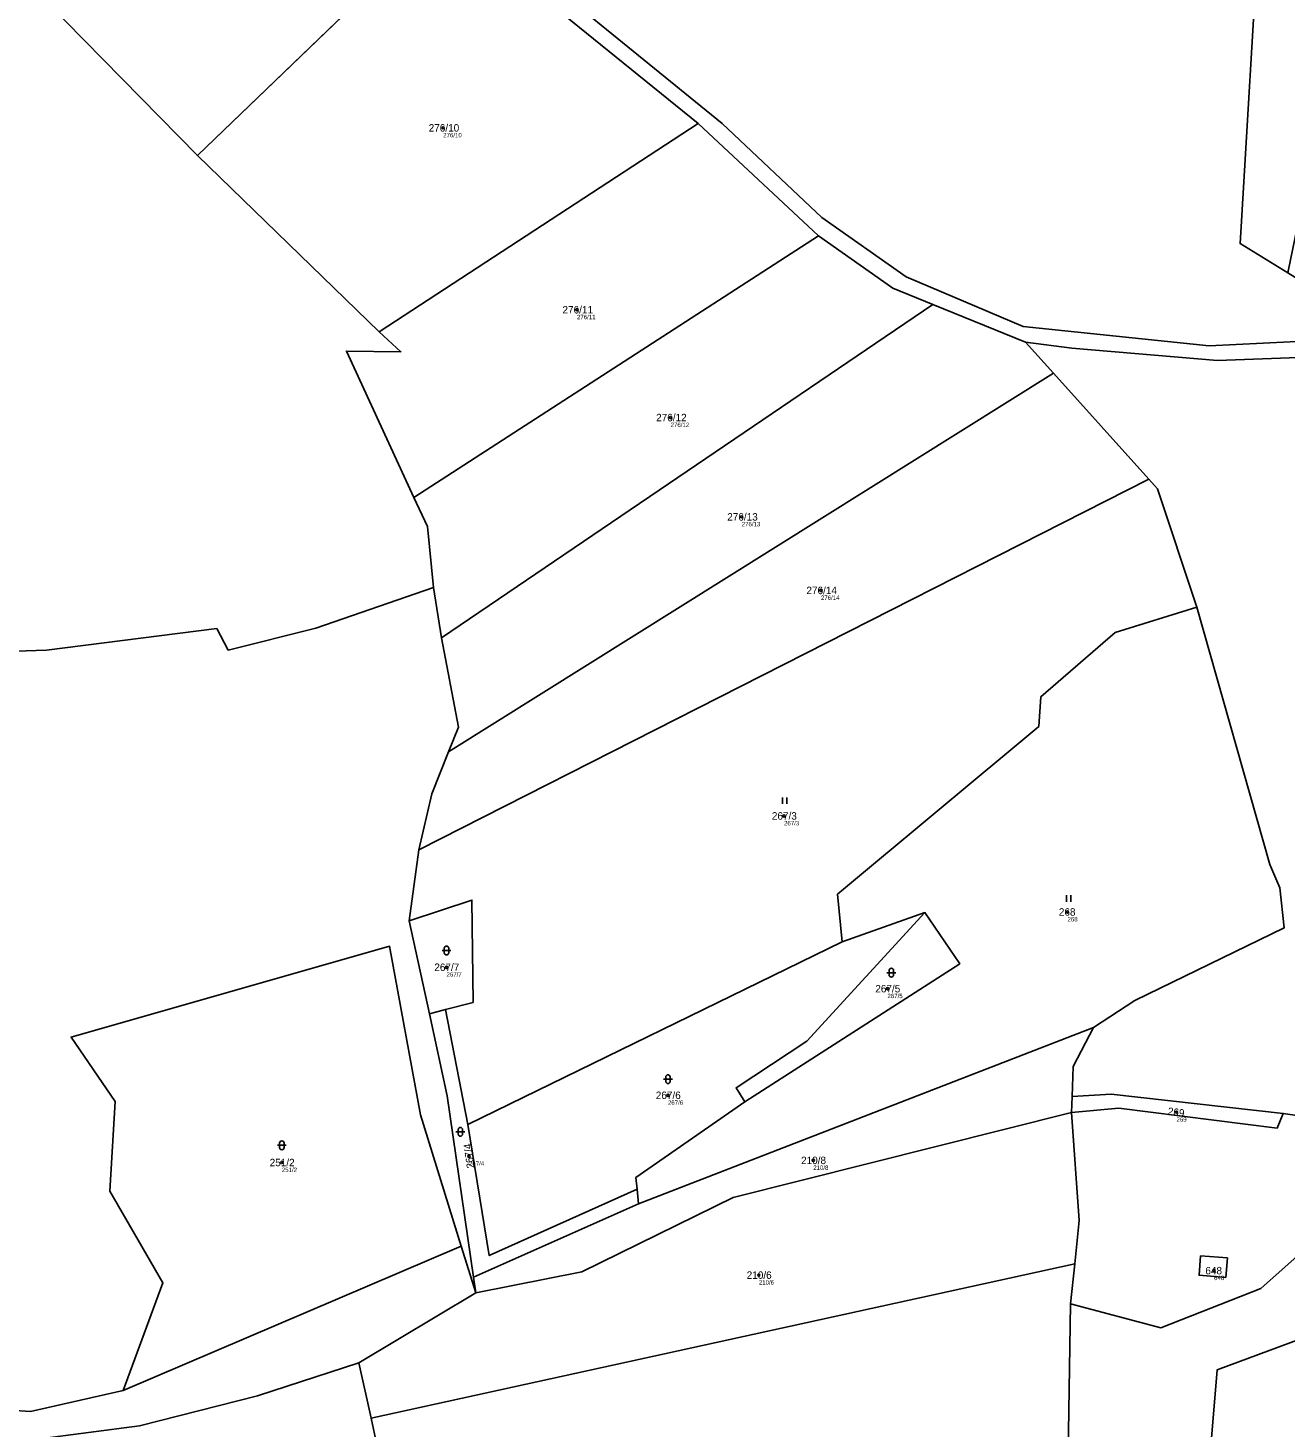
# Model space of a CAD drawing. Extents: x -766177 to -763254, y -1057727 to -1053915.
# Drawn here: x -764089.6 to -763803.2, y -1057405.8 to -1057087 of the extents above; entities that cross this region are included whole.
import ezdxf

# ---------------------------------------------------------------- set-up
doc = ezdxf.new("R2010")
doc.units = 0
for name, color, linetype in [('Vrstva 1', 7, 'Continuous'), ('Vrstva 2', 7, 'Continuous'), ('Vrstva 3', 7, 'Continuous'), ('Vrstva 50', 7, 'Continuous'), ('Vrstva 51', 7, 'Continuous'), ('Vrstva 53', 7, 'Continuous')]:
    doc.layers.add(name, color=color, linetype=linetype)

msp = doc.modelspace()

# ---------------------------------------------------------------- linework, layer by layer
at = {"layer": 'Vrstva 1'}
for p, q in [((-764051.04, -1057116.07), (-763994.61, -1057061.78)), ((-764051.04, -1057116.07), (-764085.36, -1057081.06)), ((-764009.63, -1057156.17), (-763937.01, -1057108.72)), ((-763937.01, -1057108.72), (-763909.64, -1057134.35)), ((-764009.63, -1057156.17), (-764051.04, -1057116.07)), ((-764001.73, -1057193.89), (-763909.64, -1057134.35)), ((-763995.49, -1057225.9), (-763883.57, -1057149.95)), ((-763883.57, -1057149.95), (-763862.47, -1057158.55)), ((-763862.47, -1057158.55), (-763856.15, -1057165.57)), ((-763993.84, -1057251.83), (-763856.15, -1057165.57)), ((-763856.15, -1057165.57), (-763834.39, -1057189.75)), ((-763834.39, -1057189.75), (-764000.64, -1057274.14)), ((-763995.49, -1057225.9), (-763997.25, -1057214.43)), ((-764002.8, -1057290.33), (-764000.64, -1057274.14)), ((-763998.21, -1057311.48), (-764002.8, -1057290.33)), ((-763885.39, -1057288.43), (-763904.25, -1057295.08)), ((-763989.47, -1057336.72), (-763904.25, -1057295.08)), ((-763994.54, -1057310.52), (-763998.21, -1057311.48)), ((-763994.54, -1057310.52), (-763989.47, -1057336.72)), ((-763847.04, -1057314.6), (-763950.58, -1057354.75)), ((-763852.01, -1057333.94), (-763851.87, -1057330.33)), ((-763950.58, -1057354.75), (-763950.91, -1057351.43)), ((-763950.58, -1057354.75), (-763988.17, -1057371.44)), ((-763990.95, -1057364.41), (-764067.95, -1057397.29)), ((-763987.65, -1057375), (-763990.95, -1057364.41)), ((-763851.27, -1057368.41), (-764011.51, -1057403.59)), ((-763852.22, -1057377.54), (-763851.27, -1057368.41)), ((-763988.17, -1057371.44), (-763987.65, -1057375)), ((-763987.65, -1057375), (-764014.26, -1057390.97)), ((-764014.26, -1057390.97), (-764011.51, -1057403.59))]:
    msp.add_line(p, q, dxfattribs=at)
for points in [[(-764158.06, -1056931.31), (-764137.44, -1056937.46), (-764126.24, -1056942.13), (-764061.09, -1056997.53), (-764042.59, -1057012.57), (-764007.38, -1057044.59), (-763988.73, -1057062.21), (-763931.55, -1057108.72), (-763908.86, -1057130.15), (-763889.65, -1057143.65), (-763863.04, -1057154.94), (-763820.66, -1057159.37), (-763777.63, -1057157.25)], [(-763994.61, -1057061.78), (-763986.27, -1057068.85), (-763937.01, -1057108.72)], [(-763802.74, -1057142.79), (-763813.65, -1057136.11), (-763809.14, -1057060.71)], [(-763909.64, -1057134.35), (-763892.72, -1057146.22), (-763883.57, -1057149.95)], [(-764001.73, -1057193.89), (-764017.1, -1057160.56), (-764004.68, -1057160.73), (-764009.63, -1057156.17)], [(-763769.5, -1057160.87), (-763818.77, -1057162.74), (-763851.91, -1057159.88), (-763862.47, -1057158.55)], [(-763823.51, -1057218.86), (-763832.44, -1057191.92), (-763834.39, -1057189.75)], [(-763997.25, -1057214.43), (-763998.67, -1057200.52), (-764001.73, -1057193.89)], [(-763690.3, -1057212.26), (-763716.56, -1057207.23), (-763719.24, -1057214.97), (-763715.63, -1057221.2), (-763706.46, -1057229.18), (-763704.08, -1057238.44), (-763676.46, -1057256.7), (-763669.99, -1057264.99), (-763656.96, -1057290.56), (-763652.22, -1057303.86), (-763653.97, -1057317.64), (-763660.63, -1057321.59), (-763666.58, -1057327.64), (-763686.54, -1057335.39), (-763722.62, -1057344.57), (-763743.9, -1057347.9), (-763785.56, -1057346.9), (-763789.16, -1057336.28), (-763803.8, -1057334.16)], [(-763997.25, -1057214.43), (-764024.05, -1057223.69), (-764044, -1057228.67), (-764046.63, -1057223.72), (-764085.37, -1057228.64), (-764108.79, -1057229.4), (-764120.35, -1057232.16), (-764106.77, -1057240.97), (-764131.01, -1057248.22), (-764152.62, -1057249.32), (-764158.33, -1057260.72), (-764165.17, -1057269.72), (-764166.56, -1057300.36), (-764181.87, -1057298.13)], [(-763904.25, -1057295.08), (-763905.31, -1057284.26), (-763859.47, -1057246.05), (-763859, -1057239.29), (-763842.08, -1057224.65), (-763823.51, -1057218.86)], [(-763847.04, -1057314.6), (-763837.6, -1057308.45), (-763803.63, -1057291.93), (-763804.57, -1057282.79), (-763806.89, -1057277.52), (-763823.51, -1057218.86)], [(-763993.84, -1057251.83), (-763991.59, -1057246.2), (-763995.49, -1057225.9)], [(-764000.64, -1057274.14), (-763997.68, -1057261.42), (-763993.84, -1057251.83)], [(-764002.8, -1057290.33), (-763988.55, -1057285.58), (-763988.26, -1057308.87), (-763994.54, -1057310.52)], [(-763885.39, -1057288.43), (-763912.26, -1057317.75), (-763928.4, -1057328.33), (-763926.4, -1057331.52)], [(-763926.4, -1057331.52), (-763877.48, -1057300.09), (-763885.39, -1057288.43)], [(-763990.95, -1057364.41), (-764000.25, -1057334.51), (-764007.29, -1057296.08), (-764079.8, -1057316.77), (-764069.76, -1057331.44), (-764071.01, -1057351.87), (-764058.9, -1057372.77), (-764067.95, -1057397.29)], [(-763988.17, -1057371.44), (-763994.16, -1057330.14), (-763998.21, -1057311.48)], [(-763851.87, -1057330.33), (-763851.61, -1057323.46), (-763847.04, -1057314.6)], [(-763950.91, -1057351.43), (-763951.18, -1057348.75), (-763926.4, -1057331.52)], [(-763803.8, -1057334.16), (-763842.99, -1057329.76), (-763851.87, -1057330.33)], [(-763852.01, -1057333.94), (-763929.02, -1057353.29), (-763963.53, -1057370.21), (-763987.65, -1057375)], [(-763852.01, -1057333.94), (-763841.21, -1057332.98), (-763805.2, -1057337.55), (-763803.8, -1057334.16)], [(-763851.27, -1057368.41), (-763850.25, -1057358.57), (-763852.01, -1057333.94)], [(-763950.91, -1057351.43), (-763984.59, -1057366.53), (-763989.47, -1057336.72)], [(-763722.65, -1057378.31), (-763754.18, -1057366.58), (-763793.84, -1057360.63), (-763808.94, -1057374.04), (-763831.67, -1057383.02), (-763852.22, -1057377.54)], [(-764067.95, -1057397.29), (-764089.05, -1057402.01), (-764126.17, -1057399.6), (-764165.78, -1057367.54)], [(-763822.62, -1057366.59), (-763816.54, -1057367.07), (-763816.89, -1057371.5), (-763822.97, -1057371.03), (-763822.62, -1057366.59)], [(-763852.46, -1057440.11), (-763852.8, -1057411.64), (-763852.22, -1057377.54)], [(-763722.65, -1057378.31), (-763755.21, -1057378.1), (-763785.92, -1057380.35), (-763818.82, -1057392.53), (-763821.58, -1057425.53), (-763826.31, -1057452.64), (-763828.75, -1057483.47), (-763812.11, -1057507.4)], [(-764014.26, -1057390.97), (-764037.37, -1057398.48), (-764064.23, -1057405.28), (-764087.47, -1057408.35)], [(-764011.51, -1057403.59), (-764008.88, -1057415.7), (-764011.66, -1057436.02)]]:
    msp.add_lwpolyline(points, dxfattribs=at)
at = {"layer": 'Vrstva 3'}
for p, q in [((-763917.801, -1057263.69), (-763917.801, -1057262.19)), ((-763916.8, -1057263.69), (-763916.8, -1057262.19)), ((-763853.191, -1057285.99), (-763853.191, -1057284.49)), ((-763852.19, -1057285.99), (-763852.19, -1057284.49)), ((-763995.321, -1057297.071), (-763993.319, -1057297.071)), ((-763994.821, -1057296.571), (-763994.821, -1057297.572)), ((-763993.819, -1057297.572), (-763993.819, -1057296.571)), ((-763894.041, -1057302.121), (-763892.039, -1057302.121)), ((-763893.541, -1057301.621), (-763893.541, -1057302.622)), ((-763892.539, -1057302.622), (-763892.539, -1057301.621)), ((-763944.901, -1057326.361), (-763942.899, -1057326.361)), ((-763944.401, -1057325.861), (-763944.401, -1057326.862)), ((-763943.399, -1057326.862), (-763943.399, -1057325.861)), ((-763992.161, -1057338.361), (-763990.159, -1057338.361)), ((-763991.661, -1057337.861), (-763991.661, -1057338.862)), ((-763990.659, -1057338.862), (-763990.659, -1057337.861)), ((-764032.811, -1057341.431), (-764030.809, -1057341.431)), ((-764032.311, -1057340.931), (-764032.311, -1057341.932)), ((-764031.309, -1057341.932), (-764031.309, -1057340.931))]:
    msp.add_line(p, q, dxfattribs=at)
for centre, start, end in [((-763994.32, -1057296.5709), 0, 180), ((-763994.32, -1057297.5709), 180, 359.9878861), ((-763893.04, -1057301.6209), 0, 180), ((-763893.04, -1057302.6209), 180, 359.9878861), ((-763943.9, -1057325.8609), 0, 180), ((-763943.9, -1057326.8609), 180, 359.9878861), ((-763991.16, -1057337.8609), 0, 180), ((-763991.16, -1057338.8609), 180, 359.9878861), ((-764031.81, -1057340.9309), 0, 180), ((-764031.81, -1057341.9309), 180, 359.9878861)]:
    msp.add_arc(centre, 0.5, start, end, dxfattribs=at)
at = {"layer": 'Vrstva 50'}
for centre in [(-763995.07, -1057109.73994), (-763964.61, -1057151.15994), (-763943.29, -1057175.70994), (-763927.1, -1057198.31994), (-763909.07, -1057215.06994), (-763917.47, -1057266.41994), (-763852.93, -1057288.28994), (-763994.32, -1057300.87994), (-763893.92, -1057305.75994), (-763943.9, -1057330.03994), (-763828.12, -1057333.88994), (-764031.81, -1057345.34994), (-763989.2, -1057343.92994), (-763910.82, -1057344.85994), (-763923.2, -1057370.98994), (-763819.57, -1057369.96994)]:
    msp.add_circle(centre, 0.25, dxfattribs=at)
at = {"layer": 'Vrstva 51'}
for points in [[(-763621.15, -1056989.43), (-763653.94, -1056986.27), (-763693.36, -1056979.03), (-763721.77, -1056968.41), (-763737.59, -1056957.1), (-763745.08, -1056950.62), (-763778.37, -1056972.43), (-763781.48, -1056982.79), (-763780.46, -1057002.2), (-763760.27, -1057066.09), (-763781.52, -1057066.47), (-763809.14, -1057060.71), (-763813.65, -1057136.11), (-763802.74, -1057142.79), (-763797.23, -1057115.77), (-763594.21, -1057148.85), (-763587.59, -1057122.25), (-763580.29, -1057092.94), (-763593.66, -1057053.01), (-763599.48, -1057027.08), (-763611.72, -1056996.14)], [(-764051.04, -1057116.07), (-763994.61, -1057061.78), (-764032.73, -1057026.76), (-764085.36, -1057081.06)], [(-763937.01, -1057108.72), (-763986.27, -1057068.85), (-763994.61, -1057061.78), (-764051.04, -1057116.07), (-764009.63, -1057156.17)], [(-763909.64, -1057134.35), (-763937.01, -1057108.72), (-764009.63, -1057156.17), (-764004.68, -1057160.73), (-764017.1, -1057160.56), (-764001.73, -1057193.89)], [(-763883.57, -1057149.95), (-763892.72, -1057146.22), (-763909.64, -1057134.35), (-764001.73, -1057193.89), (-763998.67, -1057200.52), (-763997.25, -1057214.43), (-763995.49, -1057225.9)], [(-763993.84, -1057251.83), (-763856.15, -1057165.57), (-763862.47, -1057158.55), (-763883.57, -1057149.95), (-763995.49, -1057225.9), (-763991.59, -1057246.2)], [(-763993.84, -1057251.83), (-763997.68, -1057261.42), (-764000.64, -1057274.14), (-763834.39, -1057189.75), (-763856.15, -1057165.57)], [(-763823.51, -1057218.86), (-763832.44, -1057191.92), (-763834.39, -1057189.75), (-764000.64, -1057274.14), (-764002.8, -1057290.33), (-763988.55, -1057285.58), (-763988.26, -1057308.87), (-763994.54, -1057310.52), (-763989.47, -1057336.72), (-763904.25, -1057295.08), (-763905.31, -1057284.26), (-763859.47, -1057246.05), (-763859, -1057239.29), (-763842.08, -1057224.65)], [(-763823.51, -1057218.86), (-763842.08, -1057224.65), (-763859, -1057239.29), (-763859.47, -1057246.05), (-763905.31, -1057284.26), (-763904.25, -1057295.08), (-763885.39, -1057288.43), (-763877.48, -1057300.09), (-763926.4, -1057331.52), (-763951.18, -1057348.75), (-763950.91, -1057351.43), (-763950.58, -1057354.75), (-763847.04, -1057314.6), (-763837.6, -1057308.45), (-763803.63, -1057291.93), (-763804.57, -1057282.79), (-763806.89, -1057277.52)], [(-764002.8, -1057290.33), (-763998.21, -1057311.48), (-763994.54, -1057310.52), (-763988.26, -1057308.87), (-763988.55, -1057285.58)], [(-763950.91, -1057351.43), (-763951.18, -1057348.75), (-763926.4, -1057331.52), (-763928.4, -1057328.33), (-763912.26, -1057317.75), (-763885.39, -1057288.43), (-763904.25, -1057295.08), (-763989.47, -1057336.72), (-763984.59, -1057366.53)], [(-763877.48, -1057300.09), (-763885.39, -1057288.43), (-763912.26, -1057317.75), (-763928.4, -1057328.33), (-763926.4, -1057331.52)], [(-764000.25, -1057334.51), (-764007.29, -1057296.08), (-764079.8, -1057316.77), (-764069.76, -1057331.44), (-764071.01, -1057351.87), (-764058.9, -1057372.77), (-764067.95, -1057397.29), (-763990.95, -1057364.41)], [(-763984.59, -1057366.53), (-763989.47, -1057336.72), (-763994.54, -1057310.52), (-763998.21, -1057311.48), (-763994.16, -1057330.14), (-763988.17, -1057371.44), (-763950.58, -1057354.75), (-763950.91, -1057351.43)], [(-763988.17, -1057371.44), (-763987.65, -1057375), (-763963.53, -1057370.21), (-763929.02, -1057353.29), (-763852.01, -1057333.94), (-763851.87, -1057330.33), (-763851.61, -1057323.46), (-763847.04, -1057314.6), (-763950.58, -1057354.75)], [(-763842.99, -1057329.76), (-763851.87, -1057330.33), (-763852.01, -1057333.94), (-763841.21, -1057332.98), (-763805.2, -1057337.55), (-763803.8, -1057334.16)], [(-763852.01, -1057333.94), (-763929.02, -1057353.29), (-763963.53, -1057370.21), (-763987.65, -1057375), (-764014.26, -1057390.97), (-764011.51, -1057403.59), (-763851.27, -1057368.41), (-763850.25, -1057358.57)], [(-763754.18, -1057366.58), (-763793.84, -1057360.63), (-763808.94, -1057374.04), (-763831.67, -1057383.02), (-763852.22, -1057377.54), (-763852.8, -1057411.64), (-763852.46, -1057440.11), (-763852.38, -1057446.52), (-763856.34, -1057455.93), (-763862.35, -1057483.56), (-763861.17, -1057496.14), (-763853.02, -1057525.66), (-763845.76, -1057525.02), (-763816.6, -1057517.56), (-763812.11, -1057507.4), (-763828.75, -1057483.47), (-763826.31, -1057452.64), (-763821.58, -1057425.53), (-763818.82, -1057392.53), (-763785.92, -1057380.35), (-763755.21, -1057378.1), (-763722.65, -1057378.31)], [(-763990.95, -1057364.41), (-764067.95, -1057397.29), (-764089.05, -1057402.01), (-764126.17, -1057399.6), (-764165.78, -1057367.54), (-764159.59, -1057413.32), (-764125.46, -1057411.43), (-764087.47, -1057408.35), (-764064.23, -1057405.28), (-764037.37, -1057398.48), (-764014.26, -1057390.97), (-763987.65, -1057375)], [(-763822.62, -1057366.59), (-763822.97, -1057371.03), (-763816.89, -1057371.5), (-763816.54, -1057367.07)], [(-763822.62, -1057366.59), (-763816.54, -1057367.07), (-763816.89, -1057371.5), (-763822.97, -1057371.03)], [(-764011.66, -1057436.02), (-764015.6, -1057455.43), (-763948.12, -1057452.67), (-763922.41, -1057451.62), (-763852.46, -1057440.11), (-763852.8, -1057411.64), (-763852.22, -1057377.54), (-763851.27, -1057368.41), (-764011.51, -1057403.59), (-764008.88, -1057415.7)], [(-764064.23, -1057405.28), (-764087.47, -1057408.35), (-764086.71, -1057450.26), (-764038.99, -1057447.79), (-764011.66, -1057436.02), (-764008.88, -1057415.7), (-764011.51, -1057403.59), (-764014.26, -1057390.97), (-764037.37, -1057398.48)]]:
    msp.add_lwpolyline(points, close=True, dxfattribs=at)
for points in [[(-763988.73, -1057062.21), (-763931.55, -1057108.72), (-763908.86, -1057130.15), (-763889.65, -1057143.65), (-763863.04, -1057154.94), (-763820.66, -1057159.37), (-763777.63, -1057157.25), (-763799.22, -1057144.94), (-763802.74, -1057142.79), (-763813.65, -1057136.11), (-763809.14, -1057060.71)], [(-763986.27, -1057068.85), (-763937.01, -1057108.72), (-763909.64, -1057134.35), (-763892.72, -1057146.22), (-763883.57, -1057149.95), (-763862.47, -1057158.55), (-763851.91, -1057159.88), (-763818.77, -1057162.74), (-763769.5, -1057160.87), (-763777.63, -1057157.25), (-763820.66, -1057159.37), (-763863.04, -1057154.94), (-763889.65, -1057143.65), (-763908.86, -1057130.15), (-763931.55, -1057108.72), (-763988.73, -1057062.21)], [(-764330.95, -1057177.64), (-764208.89, -1057293.05), (-764190.59, -1057290.5), (-764181.87, -1057298.13), (-764166.56, -1057300.36), (-764165.17, -1057269.72), (-764158.33, -1057260.72), (-764152.62, -1057249.32), (-764131.01, -1057248.22), (-764106.77, -1057240.97), (-764120.35, -1057232.16), (-764108.79, -1057229.4), (-764085.37, -1057228.64), (-764046.63, -1057223.72), (-764044, -1057228.67), (-764024.05, -1057223.69), (-763997.25, -1057214.43), (-763998.67, -1057200.52), (-764001.73, -1057193.89), (-764017.1, -1057160.56), (-764004.68, -1057160.73), (-764009.63, -1057156.17), (-764051.04, -1057116.07), (-764085.36, -1057081.06)], [(-763769.5, -1057160.87), (-763818.77, -1057162.74), (-763851.91, -1057159.88), (-763862.47, -1057158.55), (-763856.15, -1057165.57), (-763834.39, -1057189.75), (-763832.44, -1057191.92), (-763823.51, -1057218.86), (-763806.89, -1057277.52), (-763804.57, -1057282.79), (-763803.63, -1057291.93), (-763837.6, -1057308.45), (-763847.04, -1057314.6), (-763851.61, -1057323.46), (-763851.87, -1057330.33), (-763842.99, -1057329.76), (-763803.8, -1057334.16), (-763789.16, -1057336.28)], [(-764126.17, -1057399.6), (-764089.05, -1057402.01), (-764067.95, -1057397.29), (-764058.9, -1057372.77), (-764071.01, -1057351.87), (-764069.76, -1057331.44), (-764079.8, -1057316.77), (-764007.29, -1057296.08), (-764000.25, -1057334.51), (-763990.95, -1057364.41), (-763987.65, -1057375), (-763988.17, -1057371.44), (-763994.16, -1057330.14), (-763998.21, -1057311.48), (-764002.8, -1057290.33), (-764000.64, -1057274.14), (-763997.68, -1057261.42), (-763993.84, -1057251.83), (-763991.59, -1057246.2), (-763995.49, -1057225.9), (-763997.25, -1057214.43), (-764024.05, -1057223.69), (-764044, -1057228.67), (-764046.63, -1057223.72), (-764085.37, -1057228.64), (-764108.79, -1057229.4)], [(-763789.16, -1057336.28), (-763803.8, -1057334.16), (-763805.2, -1057337.55), (-763841.21, -1057332.98), (-763852.01, -1057333.94), (-763850.25, -1057358.57), (-763851.27, -1057368.41), (-763852.22, -1057377.54), (-763831.67, -1057383.02), (-763808.94, -1057374.04), (-763793.84, -1057360.63)]]:
    msp.add_lwpolyline(points, dxfattribs=at)
at = {"layer": 'Vrstva 53'}
msp.add_lwpolyline([(-763821.58, -1057425.53), (-763818.82, -1057392.53), (-763785.92, -1057380.35), (-763755.21, -1057378.1), (-763722.65, -1057378.31), (-763655.19, -1057352.28), (-763582.9, -1057318.93), (-763579.6, -1057316.03), (-763533.24, -1057275.29), (-763499.57, -1057258.34), (-763479.16, -1057251.09), (-763470.89, -1057250.01), (-763466.97, -1057249.5), (-763440.68, -1057250.27), (-763430.38, -1057246.5), (-763426.19, -1057206.06), (-763426.5, -1057203.69), (-763427.95, -1057192.5), (-763482.73, -1057175.23), (-763513.73, -1057152.3), (-763520.49, -1057132.45), (-763580.29, -1057092.94), (-763593.66, -1057053.01)], dxfattribs=at)

# ---------------------------------------------------------------- texts
at = {"layer": 'Vrstva 2'}
for s, p in [('276/10', (-763998.375, -1057110.59)), ('276/11', (-763967.915, -1057152.01)), ('276/12', (-763946.595, -1057176.56)), ('276/13', (-763930.405, -1057199.17)), ('276/14', (-763912.375, -1057215.92)), ('267/3', (-763920.243, -1057267.27)), ('268', (-763854.904, -1057289.14)), ('267/7', (-763997.093, -1057301.73)), ('267/5', (-763896.693, -1057306.61)), ('267/6', (-763946.673, -1057330.89)), ('251/2', (-764034.583, -1057346.2)), ('210/8', (-763913.593, -1057345.71)), ('210/6', (-763925.973, -1057371.84)), ('648', (-763821.544, -1057370.82))]:
    msp.add_text(s, height=1.699998, dxfattribs=at).set_placement(p)
for s, rotation, p in [('269', 351.9999972, (-763830.193, -1057334.456)), ('267/4', 98, (-763987.972, -1057346.558))]:
    msp.add_text(s, height=1.699998, rotation=rotation, dxfattribs=at).set_placement(p)
at = {"layer": 'Vrstva 50'}
for s, p in [('276/10', (-763995.07, -1057111.896)), ('276/11', (-763964.61, -1057153.316)), ('276/12', (-763943.29, -1057177.866)), ('276/13', (-763927.1, -1057200.476)), ('276/14', (-763909.07, -1057217.226)), ('267/3', (-763917.47, -1057268.576)), ('268', (-763852.93, -1057290.446)), ('267/7', (-763994.32, -1057303.036)), ('267/5', (-763893.92, -1057307.916)), ('267/6', (-763943.9, -1057332.196)), ('269', (-763828.12, -1057336.046)), ('267/4', (-763989.2, -1057346.086)), ('251/2', (-764031.81, -1057347.506)), ('210/8', (-763910.82, -1057347.016)), ('210/6', (-763923.2, -1057373.146)), ('648', (-763819.57, -1057372.126))]:
    msp.add_text(s, height=0.999996, dxfattribs=at).set_placement(p)

doc.saveas('drawing.dxf')
